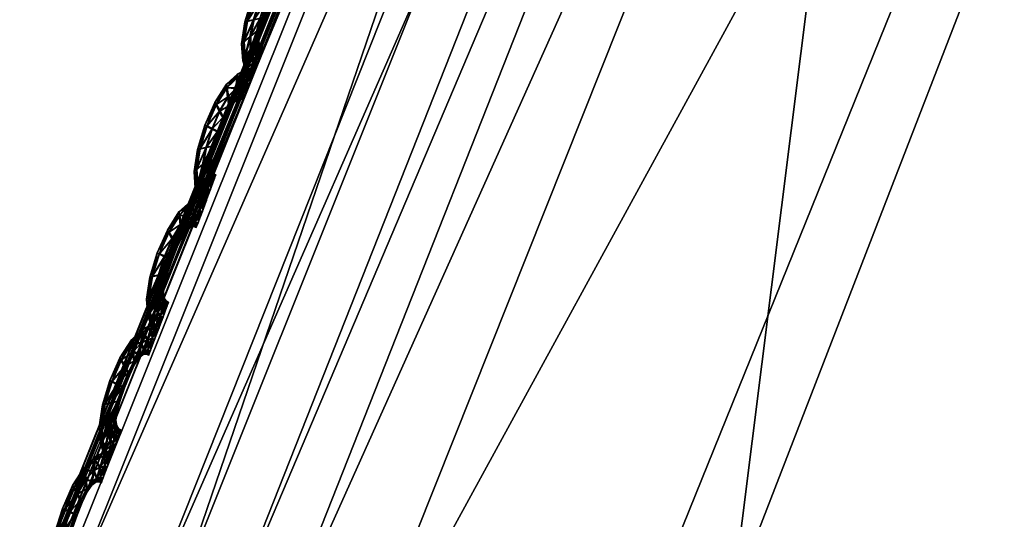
# Model space of a CAD drawing. Extents: x -7.4 to 7.4, y -11.5 to 9.8.
# Tile 258 of 469: x -6.8 to -6.4, y 4.6 to 4.8. Entities that reach past the tile are written whole.
import ezdxf

# ---------------------------------------------------------------- set-up
doc = ezdxf.new("R2010")
doc.units = 0
doc.header["$MEASUREMENT"] = 0
for name, color, linetype in [('A-FURN-3-ST', 150, 'Continuous'), ('A-FURN-3-ST-SEAM', 130, 'Continuous'), ('A-FURN-3-ST-SI', 160, 'Continuous')]:
    doc.layers.add(name, color=color, linetype=linetype)

msp = doc.modelspace()

# ---------------------------------------------------------------- meshes
at = {"layer": 'A-FURN-3-ST'}
mesh = msp.add_polyface(dxfattribs=at)
corners = [(-5.54237, 6.88314, 1.00121), (-5.34537, 6.87803, 0.61819), (-5.78234, 6.18529, 0.61819), (-5.99414, 6.19006, 1.00136), (-6.17131, 5.41772, 0.61819), (-6.39632, 5.42196, 1.00167), (-6.50499, 4.5563, 0.61819), (-6.74132, 4.55996, 1.00205), (-6.77614, 3.58244, 0.61819), (-7.02166, 3.58544, 1.00247), (-6.97745, 2.47748, 0.61819), (-7.22977, 2.47974, 1.00292), (-2.59126, 6.18294, 0.55836), (-1.94915, 6.18294, 0.55836), (-1.95568, 5.41558, 0.55836), (-2.64354, 5.41558, 0.55836), (-1.9613, 4.55444, 0.55836), (-2.68838, 4.55444, 0.55836), (-2.53254, 6.87548, 0.55836), (-1.94178, 6.87548, 0.55836), (-1.96798, 3.58091, 0.55836), (-2.72779, 3.58091, 0.55836), (-1.98639, 2.47636, 0.55836), (-5.01932, 4.55444, 0.55836), (-5.94043, 4.55469, 0.56582), (-5.63821, 5.41586, 0.56582), (-4.78216, 5.41558, 0.55836), (-5.28589, 6.18323, 0.56582), (-4.50574, 6.18294, 0.55836), (-4.89012, 6.87581, 0.56582), (-4.19521, 6.87548, 0.55836), (-5.36104, 2.47636, 0.55836), (-6.36909, 2.47649, 0.56582), (-6.18611, 3.58112, 0.56582), (-5.21276, 3.58091, 0.55836), (-2.77575, 2.47636, 0.55836), (-4.02429, 2.47636, 0.55836), (-3.92714, 3.58091, 0.55836), (-3.81436, 4.55444, 0.55836), (-3.67822, 5.41558, 0.55836), (-3.5195, 6.18294, 0.55836), (-3.34122, 6.87548, 0.55836)]
mesh.append_faces([[corners[k] for k in face] for face in [(0, 1, 2), (2, 3, 0), (3, 2, 4), (4, 5, 3), (5, 4, 6), (6, 7, 5), (7, 6, 8), (8, 9, 7), (9, 8, 10), (10, 11, 9), (23, 24, 25), (25, 26, 23), (26, 25, 27), (27, 28, 26), (25, 4, 2), (2, 27, 25), (24, 6, 4), (4, 25, 24), (28, 27, 29), (29, 30, 28), (27, 2, 1), (1, 29, 27), (31, 32, 33), (33, 34, 31), (34, 33, 24), (24, 23, 34), (33, 8, 6), (6, 24, 33), (32, 10, 8), (8, 33, 32), (37, 34, 23), (23, 38, 37), (36, 31, 34), (34, 37, 36), (39, 26, 28), (28, 40, 39), (38, 23, 26), (26, 39, 38), (40, 28, 30), (30, 41, 40)]])
mesh.append_faces([[corners[k] for k in face] for face in [(12, 13, 14), (14, 15, 12), (15, 14, 16), (16, 17, 15), (18, 19, 13), (13, 12, 18), (17, 16, 20), (20, 21, 17), (21, 20, 22), (37, 21, 35), (38, 17, 21), (39, 15, 17), (40, 12, 15), (41, 18, 12)]], dxfattribs={"vtx0": -1, "vtx1": -1, "vtx2": -1})
mesh.append_faces([[corners[k] for k in face] for face in [(35, 36, 37), (21, 37, 38), (17, 38, 39), (15, 39, 40), (12, 40, 41)]], dxfattribs={"vtx0": -1, "vtx2": -1})
mesh = msp.add_polyface(dxfattribs=at)
corners = [(-6.45394, 5.42764, 17.65055), (-6.45184, 5.42637, 17.6393), (-6.79807, 4.56379, 17.6574), (-6.8004, 4.56486, 17.66862), (-6.45061, 5.42559, 17.63272), (-6.79668, 4.56309, 17.65082), (-7.07785, 3.58804, 17.67147), (-7.07939, 3.58857, 17.67801), (-6.71029, 4.51212, 17.71072), (-6.72972, 4.52527, 17.69243), (-7.00495, 3.55693, 17.71331), (-6.67958, 4.4853, 17.80124), (-6.9847, 3.54613, 17.73145), (-6.34056, 5.33548, 17.78363), (-6.37258, 5.36654, 17.69227), (-6.39098, 5.38179, 17.67398), (-6.75933, 4.54208, 17.69627), (-6.41749, 5.40128, 17.67805), (-6.78762, 4.55773, 17.69813), (-6.44258, 5.41936, 17.68018), (-7.06796, 3.58363, 17.71852), (-7.03709, 3.57077, 17.71688), (-6.79973, 4.56441, 17.68592), (-6.45335, 5.42711, 17.66793), (-6.79807, 4.56379, 17.64512), (-6.8004, 4.56486, 17.64002), (-7.08193, 3.58948, 17.66063), (-7.07939, 3.58857, 17.66573), (-5.98163, 5.21332, 18.16855), (-6.31381, 4.37979, 18.18335), (-5.73239, 4.35704, 18.28649), (-5.97791, 3.41878, 18.30528), (-7.08193, 3.58948, 17.68916), (-7.08121, 3.58911, 17.70631), (-6.45184, 5.42637, 17.62701), (-6.45394, 5.42764, 17.62188), (-6.24843, 5.27372, 17.97447), (-6.58892, 4.43195, 17.99041), (-6.95502, 3.52409, 17.82101), (-6.58374, 3.43745, 18.20039)]
mesh.append_faces([[corners[k] for k in face] for face in [(0, 1, 2), (2, 3, 0), (1, 4, 5), (5, 2, 1), (2, 5, 6), (3, 2, 7), (8, 9, 10), (11, 8, 12), (8, 11, 13), (13, 14, 8), (9, 8, 14), (14, 15, 9), (16, 9, 15), (15, 17, 16), (18, 16, 17), (17, 19, 18), (16, 18, 20), (9, 16, 21), (22, 18, 19), (19, 23, 22), (3, 22, 23), (23, 0, 3), (24, 25, 26), (5, 24, 27), (28, 29, 30), (31, 30, 29), (22, 3, 32), (18, 22, 33), (4, 34, 24), (24, 5, 4), (34, 35, 25), (25, 24, 34), (36, 37, 29), (29, 28, 36), (36, 13, 11), (11, 37, 36), (37, 11, 38), (39, 29, 37)]])
at = {"layer": 'A-FURN-3-ST-SEAM'}
mesh = msp.add_polyface(dxfattribs=at)
corners = [(-6.71366, 4.79398, 17.64934), (-6.71223, 4.80275, 17.64918), (-6.70946, 4.80341, 17.65044), (-6.70689, 4.81137, 17.65025), (-6.71342, 4.80242, 17.64584), (-6.71085, 4.79628, 17.65055), (-6.70467, 4.81021, 17.64899), (-6.70922, 4.81248, 17.64899), (-6.71025, 4.81281, 17.64561), (-6.71484, 4.79303, 17.64599), (-6.71326, 4.78726, 17.64941), (-6.70677, 4.80399, 17.64914), (-6.70222, 4.81627, 17.64888), (-6.70369, 4.81899, 17.6501), (-6.7095, 4.81223, 17.64226), (-6.71251, 4.80255, 17.64245), (-6.71081, 4.79089, 17.65063), (-6.70816, 4.79851, 17.64926), (-6.70396, 4.80968, 17.64565), (-6.7059, 4.80412, 17.64576), (-6.70523, 4.82167, 17.64876), (-6.7059, 4.82257, 17.64538), (-6.70551, 4.82146, 17.64203), (-6.71394, 4.79377, 17.6426), (-6.71429, 4.78582, 17.64607), (-6.71196, 4.78298, 17.64945), (-6.70725, 4.79925, 17.64587), (-6.70182, 4.81511, 17.64553), (-6.69973, 4.82117, 17.64873), (-6.70016, 4.82508, 17.64991), (-6.70404, 4.8187, 17.64082), (-6.70729, 4.81108, 17.64101), (-6.70986, 4.80312, 17.6412), (-6.7099, 4.78743, 17.65067), (-6.70843, 4.79439, 17.64934), (-6.70768, 4.79563, 17.64595), (-6.70705, 4.80378, 17.64241), (-6.70495, 4.80996, 17.6423), (-6.70843, 4.79826, 17.64253), (-6.70068, 4.82892, 17.64857), (-6.70099, 4.83028, 17.64519), (-6.70095, 4.82871, 17.64184), (-6.70052, 4.8248, 17.64066), (-6.71124, 4.796, 17.64131), (-6.71354, 4.78706, 17.64268), (-6.71283, 4.78121, 17.6461), (-6.71073, 4.781, 17.64945), (-6.70871, 4.79418, 17.6426), (-6.7025, 4.81602, 17.64215), (-6.69969, 4.8196, 17.64542), (-6.69735, 4.82422, 17.64865), (-6.69672, 4.82875, 17.64979), (-6.7, 4.82096, 17.642), (-6.71152, 4.77911, 17.6461), (-6.70887, 4.78578, 17.65067), (-6.70796, 4.7918, 17.64934), (-6.70737, 4.79336, 17.64599), (-6.70824, 4.79159, 17.64264), (-6.71117, 4.7906, 17.64139), (-6.69617, 4.8332, 17.64846), (-6.69609, 4.83477, 17.64504), (-6.69648, 4.83295, 17.64173), (-6.69712, 4.82842, 17.64055), (-6.69763, 4.82401, 17.64192), (-6.71223, 4.78277, 17.64272), (-6.71096, 4.78079, 17.64272), (-6.71045, 4.77836, 17.6461), (-6.70966, 4.78026, 17.64945), (-6.71029, 4.78714, 17.64139), (-6.69771, 4.82245, 17.6453), (-6.69538, 4.82562, 17.64862), (-6.69395, 4.83036, 17.64975), (-6.7099, 4.78005, 17.64272), (-6.7078, 4.78508, 17.65067), (-6.70709, 4.79048, 17.64937), (-6.70657, 4.79217, 17.64599), (-6.70737, 4.79027, 17.64264), (-6.6926, 4.83506, 17.64839), (-6.69221, 4.8367, 17.64496), (-6.69288, 4.83481, 17.64165), (-6.69431, 4.83007, 17.64051), (-6.69565, 4.82537, 17.64188), (-6.69605, 4.82372, 17.64527), (-6.70922, 4.78549, 17.64143), (-6.7082, 4.78479, 17.64143), (-6.69395, 4.82578, 17.64857), (-6.69217, 4.83065, 17.64972), (-6.70606, 4.78986, 17.64937), (-6.70555, 4.79155, 17.64599), (-6.70634, 4.78965, 17.64264), (-6.69474, 4.82389, 17.64527), (-6.69051, 4.83539, 17.64835), (-6.68999, 4.83703, 17.64492), (-6.69078, 4.83514, 17.64162), (-6.69257, 4.83032, 17.64048), (-6.69422, 4.82558, 17.64184), (-6.69367, 4.82348, 17.64527), (-6.69288, 4.82537, 17.64857), (-6.69102, 4.83023, 17.64972), (-6.69316, 4.82517, 17.64184), (-6.68928, 4.83498, 17.64835), (-6.68877, 4.83666, 17.64492), (-6.6896, 4.83473, 17.64162), (-6.69142, 4.82991, 17.64048)]
mesh.append_faces([[corners[k] for k in face] for face in [(2, 1, 0), (1, 2, 3), (0, 1, 4), (0, 5, 2), (6, 3, 2), (3, 7, 1), (8, 4, 1), (4, 9, 0), (5, 0, 10), (11, 2, 5), (3, 6, 12), (2, 11, 6), (7, 3, 13), (1, 7, 8), (4, 8, 14), (9, 4, 15), (10, 0, 9), (10, 16, 5), (5, 17, 11), (12, 6, 18), (12, 13, 3), (6, 11, 19), (13, 20, 7), (21, 8, 7), (22, 14, 8), (14, 15, 4), (15, 23, 9), (9, 24, 10), (16, 10, 25), (17, 5, 16), (11, 17, 26), (19, 18, 6), (18, 27, 12), (13, 12, 28), (26, 19, 11), (20, 13, 29), (7, 20, 21), (8, 21, 22), (14, 22, 30), (15, 14, 31), (23, 15, 32), (24, 9, 23), (25, 10, 24), (25, 33, 16), (16, 34, 17), (35, 26, 17), (18, 19, 36), (27, 18, 37), (28, 12, 27), (28, 29, 13), (19, 26, 38), (29, 39, 20), (40, 21, 20), (41, 22, 21), (42, 30, 22), (30, 31, 14), (31, 32, 15), (32, 43, 23), (23, 44, 24), (24, 45, 25), (33, 25, 46), (34, 16, 33), (17, 34, 35), (26, 35, 47), (38, 36, 19), (36, 37, 18), (37, 48, 27), (27, 49, 28), (29, 28, 50), (47, 38, 26), (39, 29, 51), (20, 39, 40), (21, 40, 41), (22, 41, 42), (30, 42, 52), (31, 30, 48), (32, 31, 37), (43, 32, 36), (44, 23, 43), (45, 24, 44), (25, 45, 53), (53, 46, 25), (46, 54, 33), (33, 55, 34), (56, 35, 34), (57, 47, 35), (36, 38, 43), (37, 36, 32), (48, 37, 31), (49, 27, 48), (50, 28, 49), (50, 51, 29), (38, 47, 58), (51, 59, 39), (60, 40, 39), (61, 41, 40), (62, 42, 41), (63, 52, 42), (52, 48, 30), (43, 58, 44), (44, 64, 45), (65, 53, 45), (46, 53, 66), (54, 46, 67), (55, 33, 54), (34, 55, 56), (35, 56, 57), (47, 57, 68), (58, 43, 38), (48, 52, 49), (49, 69, 50), (51, 50, 70), (68, 58, 47), (59, 51, 71), (39, 59, 60), (40, 60, 61), (41, 61, 62), (42, 62, 63), (52, 63, 69), (64, 44, 58), (45, 64, 65), (53, 65, 72), (72, 66, 53), (66, 67, 46), (67, 73, 54), (54, 74, 55), (56, 55, 74), (57, 56, 75), (68, 57, 76), (69, 49, 52), (70, 50, 69), (70, 71, 51), (58, 68, 64), (71, 77, 59), (78, 60, 59), (79, 61, 60), (80, 62, 61), (81, 63, 62), (82, 69, 63), (83, 65, 64), (84, 72, 65), (74, 54, 73), (74, 75, 56), (75, 76, 57), (76, 83, 68), (69, 82, 70), (71, 70, 85), (64, 68, 83), (77, 71, 86), (59, 77, 78), (60, 78, 79), (61, 79, 80), (62, 80, 81), (63, 81, 82), (65, 83, 84), (73, 87, 74), (75, 74, 87), (76, 75, 88), (83, 76, 89), (70, 82, 90), (90, 85, 70), (85, 86, 71), (86, 91, 77), (78, 77, 91), (79, 78, 92), (80, 79, 93), (81, 80, 94), (82, 81, 95), (89, 84, 83), (87, 88, 75), (88, 89, 76), (95, 90, 82), (85, 90, 96), (86, 85, 97), (91, 86, 98), (91, 92, 78), (92, 93, 79), (93, 94, 80), (94, 95, 81), (90, 95, 99), (99, 96, 90), (96, 97, 85), (97, 98, 86), (98, 100, 91), (92, 91, 100), (93, 92, 101), (94, 93, 102), (95, 94, 103), (103, 99, 95), (100, 101, 92), (101, 102, 93), (102, 103, 94)]])
mesh = msp.add_polyface(dxfattribs=at)
corners = [(-6.73396, 4.73943, 17.65048), (-6.73254, 4.7482, 17.65036), (-6.72976, 4.74891, 17.65158), (-6.72719, 4.75686, 17.65143), (-6.73368, 4.74788, 17.64698), (-6.73115, 4.74173, 17.65173), (-6.72498, 4.7557, 17.65017), (-6.72953, 4.75793, 17.65017), (-6.73056, 4.75822, 17.64679), (-6.73515, 4.73848, 17.64713), (-6.73356, 4.73275, 17.65055), (-6.72707, 4.74948, 17.65032), (-6.72252, 4.76172, 17.65002), (-6.72395, 4.76448, 17.65124), (-6.7298, 4.75768, 17.64344), (-6.73281, 4.748, 17.64363), (-6.73107, 4.73638, 17.65177), (-6.72846, 4.74396, 17.6504), (-6.72422, 4.75517, 17.64683), (-6.7262, 4.74961, 17.64694), (-6.72553, 4.76711, 17.64994), (-6.7262, 4.76802, 17.64656), (-6.72581, 4.76691, 17.64321), (-6.73423, 4.73922, 17.64378), (-6.73459, 4.73131, 17.64721), (-6.73222, 4.72847, 17.65059), (-6.72755, 4.74474, 17.64705), (-6.72209, 4.76061, 17.64667), (-6.71999, 4.76666, 17.64991), (-6.72042, 4.77058, 17.65109), (-6.72434, 4.76415, 17.642), (-6.72759, 4.75653, 17.64219), (-6.73012, 4.74858, 17.64234), (-6.7302, 4.73292, 17.65181), (-6.72874, 4.73993, 17.65048), (-6.72794, 4.74116, 17.64709), (-6.72735, 4.74924, 17.64359), (-6.72525, 4.75546, 17.64344), (-6.72874, 4.74375, 17.64371), (-6.72098, 4.77437, 17.64975), (-6.72129, 4.77573, 17.64637), (-6.72126, 4.77416, 17.64302), (-6.72082, 4.77025, 17.64184), (-6.73154, 4.74145, 17.64245), (-6.73384, 4.73255, 17.64386), (-6.73313, 4.7267, 17.64724), (-6.73099, 4.72649, 17.65059), (-6.72901, 4.73968, 17.64375), (-6.7228, 4.76151, 17.64329), (-6.71995, 4.7651, 17.64656), (-6.71765, 4.76971, 17.64983), (-6.71702, 4.77424, 17.65097), (-6.72027, 4.76646, 17.64317), (-6.73182, 4.7246, 17.64724), (-6.72913, 4.73127, 17.65181), (-6.72822, 4.73733, 17.65052), (-6.72763, 4.73885, 17.64713), (-6.7285, 4.73708, 17.64378), (-6.73146, 4.73609, 17.64253), (-6.71647, 4.77869, 17.6496), (-6.71639, 4.78022, 17.64622), (-6.71674, 4.77844, 17.64287), (-6.71738, 4.77391, 17.64173), (-6.71793, 4.76951, 17.6431), (-6.73249, 4.72826, 17.64386), (-6.73127, 4.72628, 17.6439), (-6.73071, 4.72386, 17.64728), (-6.72992, 4.72579, 17.65059), (-6.73056, 4.73263, 17.64257), (-6.71801, 4.76794, 17.64649), (-6.71568, 4.77111, 17.64975), (-6.71421, 4.77589, 17.6509), (-6.7302, 4.72558, 17.6439), (-6.7281, 4.73061, 17.65184), (-6.72739, 4.73601, 17.65052), (-6.72683, 4.73766, 17.64713), (-6.72766, 4.7358, 17.64378), (-6.71287, 4.78055, 17.64953), (-6.71247, 4.78219, 17.64614), (-6.71314, 4.7803, 17.64279), (-6.71461, 4.77556, 17.64165), (-6.71595, 4.77091, 17.64302), (-6.71635, 4.76926, 17.64645), (-6.72953, 4.73098, 17.64257), (-6.72846, 4.73032, 17.64257), (-6.71425, 4.77132, 17.64975), (-6.71247, 4.77614, 17.6509), (-6.72636, 4.73535, 17.65052), (-6.72581, 4.73708, 17.64713), (-6.72664, 4.73514, 17.64378), (-6.71504, 4.76942, 17.64645), (-6.71077, 4.78088, 17.64953), (-6.71025, 4.78257, 17.6461), (-6.71104, 4.78067, 17.64279), (-6.71283, 4.77581, 17.64165), (-6.71453, 4.77107, 17.64302), (-6.71394, 4.76897, 17.64641), (-6.71314, 4.77091, 17.64975), (-6.71132, 4.77573, 17.6509), (-6.71342, 4.77066, 17.64302), (-6.70958, 4.78051, 17.64953), (-6.70903, 4.78215, 17.6461), (-6.70986, 4.78026, 17.64279), (-6.71168, 4.77544, 17.64165)]
mesh.append_faces([[corners[k] for k in face] for face in [(2, 1, 0), (1, 2, 3), (0, 1, 4), (0, 5, 2), (6, 3, 2), (3, 7, 1), (8, 4, 1), (4, 9, 0), (5, 0, 10), (11, 2, 5), (3, 6, 12), (2, 11, 6), (7, 3, 13), (1, 7, 8), (4, 8, 14), (9, 4, 15), (10, 0, 9), (10, 16, 5), (5, 17, 11), (12, 6, 18), (12, 13, 3), (6, 11, 19), (13, 20, 7), (21, 8, 7), (22, 14, 8), (14, 15, 4), (15, 23, 9), (9, 24, 10), (16, 10, 25), (17, 5, 16), (11, 17, 26), (19, 18, 6), (18, 27, 12), (13, 12, 28), (26, 19, 11), (20, 13, 29), (7, 20, 21), (8, 21, 22), (14, 22, 30), (15, 14, 31), (23, 15, 32), (24, 9, 23), (25, 10, 24), (25, 33, 16), (16, 34, 17), (35, 26, 17), (18, 19, 36), (27, 18, 37), (28, 12, 27), (28, 29, 13), (19, 26, 38), (29, 39, 20), (40, 21, 20), (41, 22, 21), (42, 30, 22), (30, 31, 14), (31, 32, 15), (32, 43, 23), (23, 44, 24), (24, 45, 25), (33, 25, 46), (34, 16, 33), (17, 34, 35), (26, 35, 47), (38, 36, 19), (36, 37, 18), (37, 48, 27), (27, 49, 28), (29, 28, 50), (47, 38, 26), (39, 29, 51), (20, 39, 40), (21, 40, 41), (22, 41, 42), (30, 42, 52), (31, 30, 48), (32, 31, 37), (43, 32, 36), (44, 23, 43), (45, 24, 44), (25, 45, 53), (53, 46, 25), (46, 54, 33), (33, 55, 34), (56, 35, 34), (57, 47, 35), (36, 38, 43), (37, 36, 32), (48, 37, 31), (49, 27, 48), (50, 28, 49), (50, 51, 29), (38, 47, 58), (51, 59, 39), (60, 40, 39), (61, 41, 40), (62, 42, 41), (63, 52, 42), (52, 48, 30), (43, 58, 44), (44, 64, 45), (65, 53, 45), (46, 53, 66), (54, 46, 67), (55, 33, 54), (34, 55, 56), (35, 56, 57), (47, 57, 68), (58, 43, 38), (48, 52, 49), (49, 69, 50), (51, 50, 70), (68, 58, 47), (59, 51, 71), (39, 59, 60), (40, 60, 61), (41, 61, 62), (42, 62, 63), (52, 63, 69), (64, 44, 58), (45, 64, 65), (53, 65, 72), (72, 66, 53), (66, 67, 46), (67, 73, 54), (54, 74, 55), (56, 55, 74), (57, 56, 75), (68, 57, 76), (69, 49, 52), (70, 50, 69), (70, 71, 51), (58, 68, 64), (71, 77, 59), (78, 60, 59), (79, 61, 60), (80, 62, 61), (81, 63, 62), (82, 69, 63), (83, 65, 64), (84, 72, 65), (74, 54, 73), (74, 75, 56), (75, 76, 57), (76, 83, 68), (69, 82, 70), (71, 70, 85), (64, 68, 83), (77, 71, 86), (59, 77, 78), (60, 78, 79), (61, 79, 80), (62, 80, 81), (63, 81, 82), (65, 83, 84), (73, 87, 74), (75, 74, 87), (76, 75, 88), (83, 76, 89), (70, 82, 90), (90, 85, 70), (85, 86, 71), (86, 91, 77), (78, 77, 91), (79, 78, 92), (80, 79, 93), (81, 80, 94), (82, 81, 95), (89, 84, 83), (87, 88, 75), (88, 89, 76), (95, 90, 82), (85, 90, 96), (86, 85, 97), (91, 86, 98), (91, 92, 78), (92, 93, 79), (93, 94, 80), (94, 95, 81), (90, 95, 99), (99, 96, 90), (96, 97, 85), (97, 98, 86), (98, 100, 91), (92, 91, 100), (93, 92, 101), (94, 93, 102), (95, 94, 103), (103, 99, 95), (100, 101, 92), (101, 102, 93), (102, 103, 94)]])
mesh = msp.add_polyface(dxfattribs=at)
corners = [(-6.75426, 4.68488, 17.65166), (-6.75283, 4.6937, 17.6515), (-6.75006, 4.69436, 17.65276), (-6.74749, 4.70231, 17.65261), (-6.75398, 4.69333, 17.64816), (-6.75145, 4.68723, 17.65287), (-6.74524, 4.70115, 17.65135), (-6.74983, 4.70338, 17.65131), (-6.75086, 4.70367, 17.64797), (-6.75545, 4.68393, 17.64831), (-6.75383, 4.6782, 17.65173), (-6.74737, 4.69493, 17.65147), (-6.74282, 4.70721, 17.6512), (-6.74425, 4.70993, 17.65242), (-6.7501, 4.70313, 17.64458), (-6.75311, 4.69345, 17.64477), (-6.75137, 4.68183, 17.65295), (-6.74872, 4.68945, 17.65158), (-6.74453, 4.70066, 17.64797), (-6.74646, 4.6951, 17.64812), (-6.74583, 4.71257, 17.65109), (-6.7465, 4.71347, 17.64774), (-6.74611, 4.71236, 17.64439), (-6.75454, 4.68467, 17.64492), (-6.75489, 4.67676, 17.64839), (-6.75252, 4.67396, 17.65177), (-6.74785, 4.69019, 17.64819), (-6.74239, 4.7061, 17.64785), (-6.74029, 4.71215, 17.65105), (-6.74073, 4.71603, 17.65226), (-6.74464, 4.70964, 17.64317), (-6.74789, 4.70202, 17.64333), (-6.75042, 4.69407, 17.64352), (-6.75046, 4.67841, 17.65299), (-6.749, 4.68542, 17.65166), (-6.74824, 4.68665, 17.64827), (-6.74765, 4.69473, 17.64473), (-6.74551, 4.70095, 17.64462), (-6.749, 4.68925, 17.64485), (-6.74128, 4.71986, 17.6509), (-6.7416, 4.72118, 17.64751), (-6.74156, 4.71961, 17.6442), (-6.74112, 4.71574, 17.64299), (-6.7518, 4.68694, 17.64363), (-6.7541, 4.678, 17.645), (-6.75339, 4.67219, 17.64842), (-6.75129, 4.67198, 17.65177), (-6.74927, 4.68517, 17.64492), (-6.7431, 4.707, 17.64447), (-6.74025, 4.71059, 17.64774), (-6.73792, 4.7152, 17.65097), (-6.73728, 4.71973, 17.65215), (-6.74057, 4.71195, 17.64435), (-6.75208, 4.67013, 17.64842), (-6.74943, 4.6768, 17.65299), (-6.74852, 4.68282, 17.65169), (-6.74793, 4.68434, 17.64831), (-6.7488, 4.68261, 17.64496), (-6.75177, 4.68154, 17.64371), (-6.73677, 4.72414, 17.65078), (-6.73669, 4.72571, 17.64736), (-6.73704, 4.72394, 17.64405), (-6.73768, 4.71941, 17.64287), (-6.73819, 4.715, 17.64424), (-6.7528, 4.67375, 17.64504), (-6.75153, 4.67182, 17.64504), (-6.75101, 4.66939, 17.64842), (-6.75018, 4.67128, 17.65177), (-6.75086, 4.67812, 17.64375), (-6.73827, 4.71343, 17.64766), (-6.73593, 4.7166, 17.65094), (-6.73451, 4.72138, 17.65207), (-6.75046, 4.67108, 17.64504), (-6.74836, 4.67614, 17.65299), (-6.74765, 4.6815, 17.65169), (-6.7471, 4.68319, 17.64831), (-6.74793, 4.68129, 17.64496), (-6.73317, 4.72604, 17.65071), (-6.73277, 4.72769, 17.64728), (-6.73344, 4.72579, 17.64397), (-6.73487, 4.72105, 17.64283), (-6.73621, 4.7164, 17.6442), (-6.73661, 4.71475, 17.64762), (-6.74979, 4.67652, 17.64375), (-6.74872, 4.67586, 17.64375), (-6.73451, 4.71681, 17.6509), (-6.73273, 4.72167, 17.65204), (-6.74662, 4.68088, 17.65169), (-6.74611, 4.68257, 17.64831), (-6.7469, 4.68068, 17.64496), (-6.7353, 4.71491, 17.64759), (-6.73103, 4.72641, 17.65067), (-6.73056, 4.72806, 17.64728), (-6.73135, 4.72616, 17.64394), (-6.73313, 4.72134, 17.64279), (-6.73479, 4.7166, 17.6442), (-6.73423, 4.7145, 17.64759), (-6.73341, 4.71644, 17.6509), (-6.73158, 4.72126, 17.65204), (-6.73368, 4.71619, 17.64417), (-6.72984, 4.726, 17.65067), (-6.72933, 4.72769, 17.64724), (-6.73012, 4.72579, 17.64394), (-6.73198, 4.72093, 17.64279)]
mesh.append_faces([[corners[k] for k in face] for face in [(2, 1, 0), (1, 2, 3), (0, 1, 4), (0, 5, 2), (6, 3, 2), (3, 7, 1), (8, 4, 1), (4, 9, 0), (5, 0, 10), (11, 2, 5), (3, 6, 12), (2, 11, 6), (7, 3, 13), (1, 7, 8), (4, 8, 14), (9, 4, 15), (10, 0, 9), (10, 16, 5), (5, 17, 11), (12, 6, 18), (12, 13, 3), (6, 11, 19), (13, 20, 7), (21, 8, 7), (22, 14, 8), (14, 15, 4), (15, 23, 9), (9, 24, 10), (16, 10, 25), (17, 5, 16), (11, 17, 26), (19, 18, 6), (18, 27, 12), (13, 12, 28), (26, 19, 11), (20, 13, 29), (7, 20, 21), (8, 21, 22), (14, 22, 30), (15, 14, 31), (23, 15, 32), (24, 9, 23), (25, 10, 24), (25, 33, 16), (16, 34, 17), (35, 26, 17), (18, 19, 36), (27, 18, 37), (28, 12, 27), (28, 29, 13), (19, 26, 38), (29, 39, 20), (40, 21, 20), (41, 22, 21), (42, 30, 22), (30, 31, 14), (31, 32, 15), (32, 43, 23), (23, 44, 24), (24, 45, 25), (33, 25, 46), (34, 16, 33), (17, 34, 35), (26, 35, 47), (38, 36, 19), (36, 37, 18), (37, 48, 27), (27, 49, 28), (29, 28, 50), (47, 38, 26), (39, 29, 51), (20, 39, 40), (21, 40, 41), (22, 41, 42), (30, 42, 52), (31, 30, 48), (32, 31, 37), (43, 32, 36), (44, 23, 43), (45, 24, 44), (25, 45, 53), (53, 46, 25), (46, 54, 33), (33, 55, 34), (56, 35, 34), (57, 47, 35), (36, 38, 43), (37, 36, 32), (48, 37, 31), (49, 27, 48), (50, 28, 49), (50, 51, 29), (38, 47, 58), (51, 59, 39), (60, 40, 39), (61, 41, 40), (62, 42, 41), (63, 52, 42), (52, 48, 30), (43, 58, 44), (44, 64, 45), (65, 53, 45), (46, 53, 66), (54, 46, 67), (55, 33, 54), (34, 55, 56), (35, 56, 57), (47, 57, 68), (58, 43, 38), (48, 52, 49), (49, 69, 50), (51, 50, 70), (68, 58, 47), (59, 51, 71), (39, 59, 60), (40, 60, 61), (41, 61, 62), (42, 62, 63), (52, 63, 69), (64, 44, 58), (45, 64, 65), (53, 65, 72), (72, 66, 53), (66, 67, 46), (67, 73, 54), (54, 74, 55), (56, 55, 74), (57, 56, 75), (68, 57, 76), (69, 49, 52), (70, 50, 69), (70, 71, 51), (58, 68, 64), (71, 77, 59), (78, 60, 59), (79, 61, 60), (80, 62, 61), (81, 63, 62), (82, 69, 63), (83, 65, 64), (84, 72, 65), (74, 54, 73), (74, 75, 56), (75, 76, 57), (76, 83, 68), (69, 82, 70), (71, 70, 85), (64, 68, 83), (77, 71, 86), (59, 77, 78), (60, 78, 79), (61, 79, 80), (62, 80, 81), (63, 81, 82), (65, 83, 84), (73, 87, 74), (75, 74, 87), (76, 75, 88), (83, 76, 89), (70, 82, 90), (90, 85, 70), (85, 86, 71), (86, 91, 77), (78, 77, 91), (79, 78, 92), (80, 79, 93), (81, 80, 94), (82, 81, 95), (89, 84, 83), (87, 88, 75), (88, 89, 76), (95, 90, 82), (85, 90, 96), (86, 85, 97), (91, 86, 98), (91, 92, 78), (92, 93, 79), (93, 94, 80), (94, 95, 81), (90, 95, 99), (99, 96, 90), (96, 97, 85), (97, 98, 86), (98, 100, 91), (92, 91, 100), (93, 92, 101), (94, 93, 102), (95, 94, 103), (103, 99, 95), (100, 101, 92), (101, 102, 93), (102, 103, 94)]])
mesh = msp.add_polyface(dxfattribs=at)
corners = [(-6.77456, 4.63037, 17.65284), (-6.77314, 4.63915, 17.65268), (-6.77033, 4.6398, 17.65394), (-6.7678, 4.64776, 17.65375), (-6.77428, 4.63877, 17.64934), (-6.77175, 4.63268, 17.65405), (-6.76554, 4.64664, 17.65249), (-6.77013, 4.64883, 17.65249), (-6.77116, 4.64912, 17.64911), (-6.77571, 4.62938, 17.64949), (-6.77413, 4.6237, 17.65291), (-6.76764, 4.64042, 17.65264), (-6.76308, 4.6527, 17.65234), (-6.76455, 4.65542, 17.65356), (-6.7704, 4.64858, 17.64576), (-6.77341, 4.6389, 17.64595), (-6.77167, 4.62732, 17.65413), (-6.76902, 4.63494, 17.65276), (-6.76483, 4.64611, 17.64914), (-6.76677, 4.64059, 17.64926), (-6.76609, 4.65802, 17.65226), (-6.7668, 4.65893, 17.64888), (-6.76637, 4.65781, 17.64553), (-6.77484, 4.63017, 17.6461), (-6.77515, 4.62225, 17.64957), (-6.77278, 4.61945, 17.65291), (-6.76811, 4.63568, 17.64937), (-6.76265, 4.65159, 17.64899), (-6.76059, 4.65765, 17.65223), (-6.76103, 4.66152, 17.65341), (-6.76495, 4.65509, 17.64432), (-6.76815, 4.64747, 17.64451), (-6.77072, 4.63952, 17.64466), (-6.77076, 4.62394, 17.65413), (-6.7693, 4.63091, 17.6528), (-6.76855, 4.63214, 17.64941), (-6.76791, 4.64022, 17.64591), (-6.76582, 4.64644, 17.64576), (-6.7693, 4.63474, 17.64603), (-6.76154, 4.66531, 17.65207), (-6.7619, 4.66663, 17.64869), (-6.76182, 4.66506, 17.64534), (-6.76138, 4.66119, 17.64417), (-6.77211, 4.63239, 17.64481), (-6.7744, 4.62349, 17.64618), (-6.77369, 4.61772, 17.64957), (-6.77155, 4.61752, 17.65295), (-6.76958, 4.63066, 17.64607), (-6.76336, 4.65245, 17.64565), (-6.76055, 4.65608, 17.64888), (-6.75822, 4.6607, 17.65215), (-6.75758, 4.66523, 17.65329), (-6.76087, 4.6574, 17.6455), (-6.77238, 4.61562, 17.6496), (-6.76969, 4.62229, 17.65417), (-6.76878, 4.62831, 17.65284), (-6.76819, 4.62988, 17.64945), (-6.76906, 4.6281, 17.6461), (-6.77203, 4.62703, 17.64485), (-6.75703, 4.66963, 17.65192), (-6.75699, 4.6712, 17.64854), (-6.75735, 4.66939, 17.64523), (-6.75798, 4.6649, 17.64405), (-6.7585, 4.66049, 17.64542), (-6.77306, 4.61925, 17.64618), (-6.77183, 4.61731, 17.64622), (-6.77127, 4.61492, 17.6496), (-6.77048, 4.61682, 17.65295), (-6.77112, 4.62365, 17.64489), (-6.75857, 4.65893, 17.6488), (-6.75624, 4.66214, 17.65207), (-6.75477, 4.66688, 17.65325), (-6.77072, 4.61661, 17.64622), (-6.76862, 4.62164, 17.65417), (-6.76795, 4.62699, 17.65284), (-6.7674, 4.62868, 17.64949), (-6.76819, 4.62679, 17.64614), (-6.75343, 4.67153, 17.65184), (-6.75307, 4.67318, 17.64846), (-6.75371, 4.67128, 17.64515), (-6.75517, 4.66654, 17.64397), (-6.75652, 4.66189, 17.64538), (-6.75691, 4.66024, 17.64876), (-6.77005, 4.62201, 17.64489), (-6.76902, 4.62135, 17.64489), (-6.75481, 4.66234, 17.65207), (-6.75299, 4.66716, 17.65321), (-6.76688, 4.62642, 17.65284), (-6.76637, 4.6281, 17.64949), (-6.76716, 4.62621, 17.64614), (-6.7556, 4.66041, 17.64876), (-6.75133, 4.6719, 17.65184), (-6.75082, 4.67359, 17.64842), (-6.75161, 4.67166, 17.64512), (-6.75339, 4.66683, 17.64397), (-6.75509, 4.66209, 17.64534), (-6.7545, 4.66003, 17.64876), (-6.75371, 4.66193, 17.65207), (-6.75185, 4.66679, 17.65321), (-6.75398, 4.66168, 17.64534), (-6.7501, 4.67153, 17.65184), (-6.74959, 4.67322, 17.64842), (-6.75042, 4.67128, 17.64512), (-6.75224, 4.66646, 17.64397)]
mesh.append_faces([[corners[k] for k in face] for face in [(2, 1, 0), (1, 2, 3), (0, 1, 4), (0, 5, 2), (6, 3, 2), (3, 7, 1), (8, 4, 1), (4, 9, 0), (5, 0, 10), (11, 2, 5), (3, 6, 12), (2, 11, 6), (7, 3, 13), (1, 7, 8), (4, 8, 14), (9, 4, 15), (10, 0, 9), (10, 16, 5), (5, 17, 11), (12, 6, 18), (12, 13, 3), (6, 11, 19), (13, 20, 7), (21, 8, 7), (22, 14, 8), (14, 15, 4), (15, 23, 9), (9, 24, 10), (16, 10, 25), (17, 5, 16), (11, 17, 26), (19, 18, 6), (18, 27, 12), (13, 12, 28), (26, 19, 11), (20, 13, 29), (7, 20, 21), (8, 21, 22), (14, 22, 30), (15, 14, 31), (23, 15, 32), (24, 9, 23), (25, 10, 24), (25, 33, 16), (16, 34, 17), (35, 26, 17), (18, 19, 36), (27, 18, 37), (28, 12, 27), (28, 29, 13), (19, 26, 38), (29, 39, 20), (40, 21, 20), (41, 22, 21), (42, 30, 22), (30, 31, 14), (31, 32, 15), (32, 43, 23), (23, 44, 24), (24, 45, 25), (33, 25, 46), (34, 16, 33), (17, 34, 35), (26, 35, 47), (38, 36, 19), (36, 37, 18), (37, 48, 27), (27, 49, 28), (29, 28, 50), (47, 38, 26), (39, 29, 51), (20, 39, 40), (21, 40, 41), (22, 41, 42), (30, 42, 52), (31, 30, 48), (32, 31, 37), (43, 32, 36), (44, 23, 43), (45, 24, 44), (25, 45, 53), (53, 46, 25), (46, 54, 33), (33, 55, 34), (56, 35, 34), (57, 47, 35), (36, 38, 43), (37, 36, 32), (48, 37, 31), (49, 27, 48), (50, 28, 49), (50, 51, 29), (38, 47, 58), (51, 59, 39), (60, 40, 39), (61, 41, 40), (62, 42, 41), (63, 52, 42), (52, 48, 30), (43, 58, 44), (44, 64, 45), (65, 53, 45), (46, 53, 66), (54, 46, 67), (55, 33, 54), (34, 55, 56), (35, 56, 57), (47, 57, 68), (58, 43, 38), (48, 52, 49), (49, 69, 50), (51, 50, 70), (68, 58, 47), (59, 51, 71), (39, 59, 60), (40, 60, 61), (41, 61, 62), (42, 62, 63), (52, 63, 69), (64, 44, 58), (45, 64, 65), (53, 65, 72), (72, 66, 53), (66, 67, 46), (67, 73, 54), (54, 74, 55), (56, 55, 74), (57, 56, 75), (68, 57, 76), (69, 49, 52), (70, 50, 69), (70, 71, 51), (58, 68, 64), (71, 77, 59), (78, 60, 59), (79, 61, 60), (80, 62, 61), (81, 63, 62), (82, 69, 63), (83, 65, 64), (84, 72, 65), (74, 54, 73), (74, 75, 56), (75, 76, 57), (76, 83, 68), (69, 82, 70), (71, 70, 85), (64, 68, 83), (77, 71, 86), (59, 77, 78), (60, 78, 79), (61, 79, 80), (62, 80, 81), (63, 81, 82), (65, 83, 84), (73, 87, 74), (75, 74, 87), (76, 75, 88), (83, 76, 89), (70, 82, 90), (90, 85, 70), (85, 86, 71), (86, 91, 77), (78, 77, 91), (79, 78, 92), (80, 79, 93), (81, 80, 94), (82, 81, 95), (89, 84, 83), (87, 88, 75), (88, 89, 76), (95, 90, 82), (85, 90, 96), (86, 85, 97), (91, 86, 98), (91, 92, 78), (92, 93, 79), (93, 94, 80), (94, 95, 81), (90, 95, 99), (99, 96, 90), (96, 97, 85), (97, 98, 86), (98, 100, 91), (92, 91, 100), (93, 92, 101), (94, 93, 102), (95, 94, 103), (103, 99, 95), (100, 101, 92), (101, 102, 93), (102, 103, 94)]])
mesh = msp.add_polyface(dxfattribs=at)
corners = [(-6.79482, 4.57582, 17.65398), (-6.7934, 4.58455, 17.65382), (-6.79063, 4.5853, 17.65508), (-6.78806, 4.59325, 17.65493), (-6.79459, 4.58423, 17.65048), (-6.79201, 4.57817, 17.65519), (-6.7858, 4.59214, 17.65367), (-6.79043, 4.59428, 17.65363), (-6.79142, 4.59457, 17.65029), (-6.79597, 4.57483, 17.65063), (-6.79439, 4.56919, 17.65405), (-6.78794, 4.58591, 17.65379), (-6.78339, 4.59819, 17.65352), (-6.78485, 4.60087, 17.65474), (-6.79071, 4.59403, 17.64694), (-6.79367, 4.58435, 17.64713), (-6.79189, 4.57281, 17.65527), (-6.78928, 4.58043, 17.6539), (-6.78509, 4.5916, 17.65029), (-6.78703, 4.58604, 17.65044), (-6.7864, 4.60347, 17.65344), (-6.78711, 4.60437, 17.65006), (-6.78667, 4.60326, 17.64671), (-6.7951, 4.57561, 17.64724), (-6.79542, 4.5677, 17.65071), (-6.79304, 4.56494, 17.65409), (-6.78837, 4.58118, 17.65052), (-6.78295, 4.59708, 17.65017), (-6.78085, 4.60314, 17.65341), (-6.78129, 4.60701, 17.65459), (-6.78521, 4.60054, 17.6455), (-6.78845, 4.59292, 17.64569), (-6.79098, 4.58497, 17.64584), (-6.79098, 4.56944, 17.65531), (-6.78956, 4.57636, 17.65398), (-6.78877, 4.57763, 17.65059), (-6.78821, 4.58567, 17.64709), (-6.78608, 4.59189, 17.64694), (-6.78956, 4.58023, 17.64717), (-6.78184, 4.61076, 17.65325), (-6.78216, 4.61208, 17.64983), (-6.78212, 4.61055, 17.64652), (-6.78168, 4.60668, 17.64534), (-6.79237, 4.57788, 17.64595), (-6.79467, 4.56894, 17.64732), (-6.79391, 4.56317, 17.65074), (-6.79177, 4.56301, 17.65409), (-6.78984, 4.57615, 17.64724), (-6.78366, 4.59795, 17.64679), (-6.78081, 4.60157, 17.65006), (-6.77848, 4.60623, 17.65329), (-6.77785, 4.61072, 17.65447), (-6.78113, 4.60289, 17.64667), (-6.79261, 4.56111, 17.65074), (-6.78992, 4.56779, 17.65531), (-6.78904, 4.5738, 17.65401), (-6.78845, 4.57537, 17.65063), (-6.78932, 4.5736, 17.64728), (-6.79229, 4.57253, 17.64603), (-6.77733, 4.61512, 17.6531), (-6.77725, 4.61665, 17.64972), (-6.77761, 4.61488, 17.64637), (-6.77824, 4.61039, 17.64523), (-6.77875, 4.60598, 17.64656), (-6.79332, 4.56474, 17.64736), (-6.79205, 4.5628, 17.64736), (-6.7915, 4.56041, 17.65074), (-6.79071, 4.56231, 17.65409), (-6.79138, 4.56911, 17.64607), (-6.77883, 4.60441, 17.64998), (-6.7765, 4.60763, 17.65325), (-6.77507, 4.61237, 17.65439), (-6.79094, 4.5621, 17.64736), (-6.78889, 4.56713, 17.65531), (-6.78817, 4.57253, 17.65401), (-6.78762, 4.57417, 17.65063), (-6.78845, 4.57228, 17.64728), (-6.77373, 4.61702, 17.65303), (-6.77333, 4.61867, 17.64964), (-6.77401, 4.61682, 17.64629), (-6.77543, 4.61204, 17.64515), (-6.77678, 4.60738, 17.64652), (-6.77717, 4.60573, 17.64994), (-6.79031, 4.5675, 17.64607), (-6.78924, 4.56684, 17.64607), (-6.77507, 4.60783, 17.65325), (-6.77329, 4.61265, 17.65439), (-6.78714, 4.57191, 17.65401), (-6.78663, 4.5736, 17.65063), (-6.78742, 4.5717, 17.64728), (-6.77587, 4.60594, 17.64991), (-6.77159, 4.61743, 17.65299), (-6.77108, 4.61908, 17.6496), (-6.77187, 4.61719, 17.64625), (-6.77369, 4.61237, 17.64512), (-6.77535, 4.60763, 17.64652), (-6.77476, 4.60553, 17.64991), (-6.77397, 4.60746, 17.65321), (-6.77215, 4.61228, 17.65439), (-6.77425, 4.60722, 17.64652), (-6.7704, 4.61706, 17.65299), (-6.76989, 4.61871, 17.6496), (-6.77068, 4.61682, 17.64625), (-6.7725, 4.61195, 17.64512)]
mesh.append_faces([[corners[k] for k in face] for face in [(2, 1, 0), (1, 2, 3), (0, 1, 4), (0, 5, 2), (6, 3, 2), (3, 7, 1), (8, 4, 1), (4, 9, 0), (5, 0, 10), (11, 2, 5), (3, 6, 12), (2, 11, 6), (7, 3, 13), (1, 7, 8), (4, 8, 14), (9, 4, 15), (10, 0, 9), (10, 16, 5), (5, 17, 11), (12, 6, 18), (12, 13, 3), (6, 11, 19), (13, 20, 7), (21, 8, 7), (22, 14, 8), (14, 15, 4), (15, 23, 9), (9, 24, 10), (16, 10, 25), (17, 5, 16), (11, 17, 26), (19, 18, 6), (18, 27, 12), (13, 12, 28), (26, 19, 11), (20, 13, 29), (7, 20, 21), (8, 21, 22), (14, 22, 30), (15, 14, 31), (23, 15, 32), (24, 9, 23), (25, 10, 24), (25, 33, 16), (16, 34, 17), (35, 26, 17), (18, 19, 36), (27, 18, 37), (28, 12, 27), (28, 29, 13), (19, 26, 38), (29, 39, 20), (40, 21, 20), (41, 22, 21), (42, 30, 22), (30, 31, 14), (31, 32, 15), (32, 43, 23), (23, 44, 24), (24, 45, 25), (33, 25, 46), (34, 16, 33), (17, 34, 35), (26, 35, 47), (38, 36, 19), (36, 37, 18), (37, 48, 27), (27, 49, 28), (29, 28, 50), (47, 38, 26), (39, 29, 51), (20, 39, 40), (21, 40, 41), (22, 41, 42), (30, 42, 52), (31, 30, 48), (32, 31, 37), (43, 32, 36), (44, 23, 43), (45, 24, 44), (25, 45, 53), (53, 46, 25), (46, 54, 33), (33, 55, 34), (56, 35, 34), (57, 47, 35), (36, 38, 43), (37, 36, 32), (48, 37, 31), (49, 27, 48), (50, 28, 49), (50, 51, 29), (38, 47, 58), (51, 59, 39), (60, 40, 39), (61, 41, 40), (62, 42, 41), (63, 52, 42), (52, 48, 30), (43, 58, 44), (44, 64, 45), (65, 53, 45), (46, 53, 66), (54, 46, 67), (55, 33, 54), (34, 55, 56), (35, 56, 57), (47, 57, 68), (58, 43, 38), (48, 52, 49), (49, 69, 50), (51, 50, 70), (68, 58, 47), (59, 51, 71), (39, 59, 60), (40, 60, 61), (41, 61, 62), (42, 62, 63), (52, 63, 69), (64, 44, 58), (45, 64, 65), (53, 65, 72), (72, 66, 53), (66, 67, 46), (67, 73, 54), (54, 74, 55), (56, 55, 74), (57, 56, 75), (68, 57, 76), (69, 49, 52), (70, 50, 69), (70, 71, 51), (58, 68, 64), (71, 77, 59), (78, 60, 59), (79, 61, 60), (80, 62, 61), (81, 63, 62), (82, 69, 63), (83, 65, 64), (84, 72, 65), (74, 54, 73), (74, 75, 56), (75, 76, 57), (76, 83, 68), (69, 82, 70), (71, 70, 85), (64, 68, 83), (77, 71, 86), (59, 77, 78), (60, 78, 79), (61, 79, 80), (62, 80, 81), (63, 81, 82), (65, 83, 84), (73, 87, 74), (75, 74, 87), (76, 75, 88), (83, 76, 89), (70, 82, 90), (90, 85, 70), (85, 86, 71), (86, 91, 77), (78, 77, 91), (79, 78, 92), (80, 79, 93), (81, 80, 94), (82, 81, 95), (89, 84, 83), (87, 88, 75), (88, 89, 76), (95, 90, 82), (85, 90, 96), (86, 85, 97), (91, 86, 98), (91, 92, 78), (92, 93, 79), (93, 94, 80), (94, 95, 81), (90, 95, 99), (99, 96, 90), (96, 97, 85), (97, 98, 86), (98, 100, 91), (92, 91, 100), (93, 92, 101), (94, 93, 102), (95, 94, 103), (103, 99, 95), (100, 101, 92), (101, 102, 93), (102, 103, 94)]])
at = {"layer": 'A-FURN-3-ST-SI'}
mesh = msp.add_polyface(dxfattribs=at)
corners = [(-6.45394, 5.42764, 17.62188), (-6.45489, 5.42822, 17.35409), (-6.80151, 4.5654, 17.37185), (-6.8004, 4.56486, 17.64002), (-6.45504, 5.42835, 11.46894), (-6.80167, 4.56548, 11.48407), (-7.08331, 3.58998, 11.50123), (-7.08311, 3.58989, 17.39201), (-7.08193, 3.58948, 17.66063), (-7.29222, 2.48312, 17.4143), (-7.29095, 2.48279, 17.68338), (-7.29238, 2.48316, 11.52017), (-7.417, 1.23713, 11.53907), (-7.4168, 1.23713, 17.43647), (-7.41549, 1.23692, 17.70604), (-7.4261, -0.11318, 17.71734), (-7.4276, -0.11309, 11.5485), (-6.45382, 5.42806, 7.24032), (-6.80044, 4.56524, 7.24937), (-6.44523, 5.42621, 2.96767), (-6.79185, 4.56363, 2.97067), (-7.0735, 3.58845, 2.97413), (-7.08208, 3.58977, 7.25968), (-7.29115, 2.48304, 7.27105), (-7.2826, 2.48205, 2.9779), (-7.40718, 1.23643, 2.9817), (-7.41577, 1.23705, 7.28239), (-6.39632, 5.42196, 1.00167), (-6.74132, 4.55996, 1.00205), (-7.02166, 3.58544, 1.00247), (-7.22977, 2.47974, 1.00292), (-7.35379, 1.23499, 1.00342)]
mesh.append_faces([[corners[k] for k in face] for face in [(0, 1, 2), (2, 3, 0), (1, 4, 5), (5, 2, 1), (2, 5, 6), (6, 7, 2), (3, 2, 7), (7, 8, 3), (8, 7, 9), (9, 10, 8), (7, 6, 11), (11, 9, 7), (9, 11, 12), (12, 13, 9), (10, 9, 13), (13, 14, 10), (15, 14, 13), (13, 12, 16), (4, 17, 18), (18, 5, 4), (19, 20, 18), (18, 17, 19), (20, 21, 22), (22, 18, 20), (5, 18, 22), (22, 6, 5), (6, 22, 23), (23, 11, 6), (21, 24, 23), (23, 22, 21), (24, 25, 26), (26, 23, 24), (11, 23, 26), (26, 12, 11), (16, 12, 26), (19, 27, 28), (28, 20, 19), (20, 28, 29), (29, 21, 20), (29, 30, 24), (24, 21, 29), (30, 31, 25), (25, 24, 30)]])

doc.saveas('drawing.dxf')
